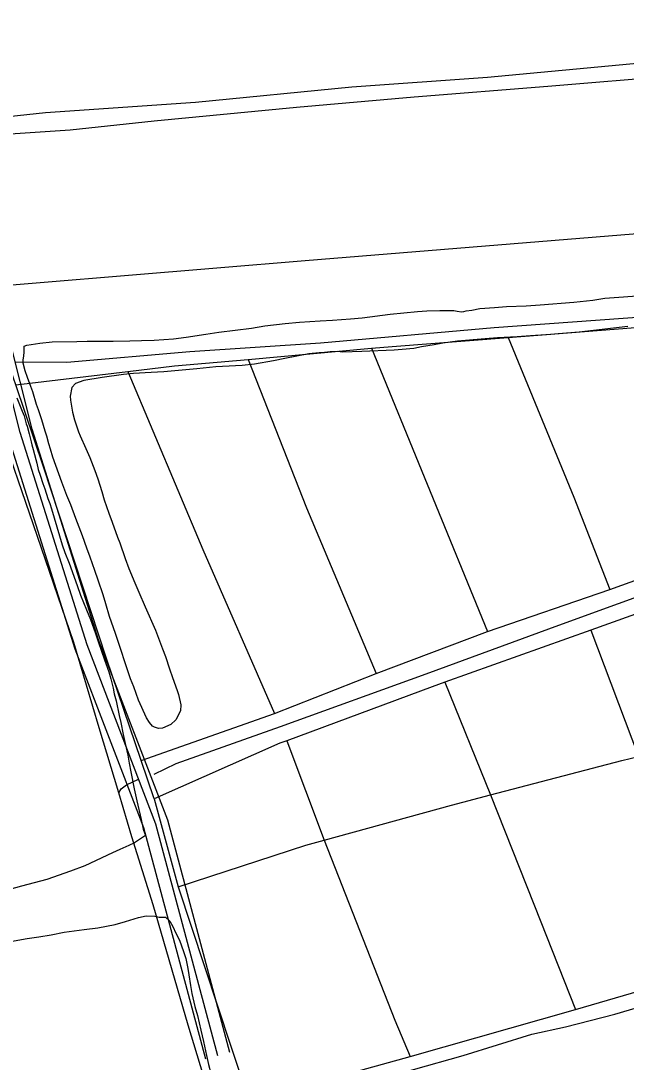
# Model space of a CAD drawing. Extents: x 3424494 to 3462436, y 522220 to 547718.
# Drawn here: x 3448102 to 3448824, y 529943 to 531186 of the extents above; entities that cross this region are included whole.
import ezdxf

# ---------------------------------------------------------------- set-up
doc = ezdxf.new("R2010")
doc.units = 0
for name, color, linetype in [('V-DTCH-CNTR', 7, 'Continuous'), ('V-ROAD-CNTR', 7, 'Continuous'), ('V-SITE-VEGE', 7, 'Continuous'), ('V-TOPO-SHOR', 7, 'Continuous')]:
    doc.layers.add(name, color=color, linetype=linetype)

msp = doc.modelspace()

# ---------------------------------------------------------------- linework, layer by layer
at = {"layer": 'V-DTCH-CNTR'}
for points in [[(3449959.5, 531233.4), (3449747.8, 531209), (3449488.4, 531192), (3449421.8, 531184.4), (3449304.5, 531169.5), (3449165.1, 531160.4), (3448992.4, 531148.2), (3448841.2, 531135.1), (3448658.7, 531118.1), (3448497.1, 531106.4), (3448310.4, 531088.1), (3448131.5, 531075.9), (3448001.1, 531061.9)], [(3450274.1, 530658.6), (3450199.5, 530851.8), (3450168.8, 530927.1), (3450014.2, 530892.9), (3449814.2, 530823.1), (3449805.1, 530819.9), (3449630.8, 530758.7), (3449577.5, 530740.1), (3449457.7, 530697.4), (3449338, 530654.8), (3449291.4, 530638.6), (3449113.5, 530576.4), (3449112.7, 530576.1), (3448950.5, 530518.6), (3448856.3, 530485.2), (3448781.8, 530458.5), (3448608, 530396.2), (3448592.8, 530390.7), (3448419.4, 530326.5), (3448411.2, 530323.4), (3448261, 530256.9)], [(3448096.2, 530751.2), (3448229.8, 530767), (3448285.6, 530773.7), (3448373.1, 530781.6), (3448520.5, 530794.9), (3448544.9, 530797.1), (3448683.5, 530807.8), (3448830.1, 530819.1), (3448842.8, 530819.9), (3448992.2, 530829.6), (3449103.5, 530836.9), (3449207.4, 530847.1), (3449369.8, 530863.2), (3449403.7, 530866.6), (3449544.3, 530877.4)], [(3448261, 530256.9), (3448245.5, 530302.9), (3448204.5, 530424.7), (3448129, 530653.5), (3448096.2, 530751.2), (3448090.8, 530767.3), (3448085.7, 530803.8), (3448081, 530866.5)], [(3448683.5, 530807.8), (3448761.8, 530617), (3448804.7, 530507.1)], [(3448245.5, 530302.9), (3448404.8, 530359.1), (3448525.8, 530406.8), (3448658.9, 530456.8), (3448804.7, 530507.1), (3448944.6, 530557.5), (3449087.4, 530606.1), (3449273, 530673.4), (3449275.3, 530674.2), (3449423.9, 530727.9), (3449477.3, 530747.2), (3449584.5, 530783.2), (3449583.5, 530791.4)], [(3448520.5, 530794.9), (3448586.8, 530632.5), (3448658.9, 530456.8)], [(3448373.1, 530781.6), (3448442.9, 530604.3), (3448525.8, 530406.8)], [(3448229.8, 530767), (3448319.2, 530554.6), (3448404.8, 530359.1)], [(3448289.9, 530151.9), (3448441.9, 530201.9), (3448464, 530207.9), (3448615.9, 530249.7), (3448662.1, 530261.7), (3448819, 530302.7), (3448838.9, 530307.5), (3448999.5, 530346.9), (3449017.5, 530351), (3449192.3, 530391.3), (3449236.4, 530401.5), (3449369.9, 530435), (3449545.1, 530481.1)], [(3448781.8, 530458.5), (3448838.9, 530307.5), (3448910.5, 530125.9), (3448936.2, 530064)], [(3448608, 530396.2), (3448662.1, 530261.7), (3448722.2, 530110.4), (3448763.6, 530005.6)], [(3448419.4, 530326.5), (3448464, 530207.9), (3448548.2, 529992.8), (3448566.3, 529949.4)], [(3448261, 530256.9), (3448289.9, 530151.9), (3448352.7, 529961.7), (3448374.1, 529897.5)], [(3448374.1, 529897.5), (3448481.9, 529925.9), (3448566.3, 529949.4), (3448763.6, 530005.6), (3448938, 530056.5), (3448936.2, 530064)]]:
    msp.add_lwpolyline(points, dxfattribs=at)
at = {"layer": 'V-ROAD-CNTR'}
for points in [[(3450215.9, 531043.6), (3448441.4, 530899.1), (3447914.2, 530855.5)], [(3448322.6, 529946.5), (3448248.7, 530222.3), (3448166.9, 530435.7), (3448086.9, 530690.1), (3448057.2, 530807.1), (3448052.5, 530865.2)], [(3448337.1, 529950.4), (3448263, 530227), (3448181.1, 530440.7), (3448101.4, 530694.2), (3448072.1, 530809.6), (3448067.5, 530866.4)], [(3448351.6, 529954.3), (3448277.3, 530231.6), (3448195.3, 530445.6), (3448115.8, 530698.3), (3448086.9, 530812.1), (3448082.4, 530867.6)]]:
    msp.add_lwpolyline(points, dxfattribs=at)
at = {"layer": 'V-SITE-VEGE'}
for points in [[(3448586.5, 530839.4), (3448601.8, 530839.9), (3448618.4, 530839.8), (3448622.5, 530839.3), (3448627.5, 530838.4), (3448630.4, 530838.6), (3448633.3, 530839.6), (3448640.1, 530840.4), (3448649.6, 530842.4), (3448667, 530843.7), (3448681.3, 530844.6), (3448704.7, 530845.4), (3448721.5, 530846.5), (3448761.6, 530849.8), (3448784.4, 530852.3), (3448798.7, 530854.5), (3448821.1, 530856.3), (3448836.8, 530857.4)], [(3448224.6, 530763.6), (3448199.1, 530759.9), (3448177.1, 530756.4), (3448167.2, 530752.8), (3448163, 530748.2), (3448160.8, 530737.5), (3448161.2, 530732.8), (3448163.6, 530718.5), (3448166.2, 530709.3), (3448171, 530695), (3448173, 530690.4), (3448179.5, 530675.1), (3448184.4, 530664.5), (3448190.5, 530648.9), (3448194.1, 530638.9), (3448198.7, 530624), (3448201.5, 530613.8), (3448207, 530597.9), (3448211, 530587.1), (3448217.5, 530569.2), (3448220.1, 530562.6), (3448226.5, 530543.9), (3448231, 530532.1), (3448238.1, 530514.8), (3448242.9, 530503.6), (3448250.6, 530486.4), (3448262.8, 530458.3), (3448271.3, 530436.1), (3448274.5, 530427), (3448279.4, 530412.2), (3448283, 530401.7), (3448288.4, 530386.5), (3448290.1, 530381.7), (3448293.1, 530369.3), (3448292.4, 530362.3), (3448286.9, 530351.3), (3448281, 530345.8), (3448271.1, 530341.3), (3448266.3, 530341), (3448261.4, 530342.5), (3448259.1, 530343.7), (3448255.6, 530348.1), (3448252.1, 530353.7), (3448242.6, 530374.9), (3448236.8, 530390.7), (3448232.9, 530400.4), (3448215, 530454.4), (3448207.9, 530474.9), (3448203.7, 530489.9), (3448200.3, 530500.5), (3448194.2, 530518.1), (3448190.6, 530529.5), (3448184.8, 530545.5), (3448180.7, 530556.1), (3448175.5, 530571), (3448167.6, 530591.6), (3448161.7, 530608), (3448157.1, 530619.2), (3448151, 530635.2), (3448140.5, 530664.7), (3448137.5, 530674.6), (3448135.5, 530680.8), (3448133.1, 530689.8), (3448131.1, 530695.8), (3448127.3, 530709.3), (3448123.2, 530721.3), (3448120.8, 530727.7), (3448116.4, 530742.7), (3448114.2, 530749.1), (3448110.1, 530759.9), (3448107.3, 530768), (3448104.9, 530776.9), (3448104.9, 530780.8), (3448105.6, 530785.8), (3448106.1, 530790.1), (3448106.3, 530797.2), (3448109.2, 530798.4), (3448124.8, 530801.1), (3448139.7, 530802.5), (3448169.1, 530802.8), (3448181.3, 530803.3), (3448199.7, 530803.2), (3448212.3, 530803.3), (3448232.2, 530803.7), (3448246.1, 530804.2), (3448261, 530804.5), (3448284.4, 530806.3), (3448299.3, 530808.1), (3448322.7, 530811.6), (3448338.4, 530814.1), (3448377.2, 530818.9), (3448393.3, 530821.5), (3448417.3, 530824.6), (3448434.3, 530826.1), (3448459, 530827.7), (3448473.9, 530828.4), (3448495.2, 530829.9), (3448509.3, 530831.2), (3448542.6, 530835.5), (3448575.1, 530838.7), (3448586.5, 530839.4)], [(3448825.9, 530820.7), (3448767.9, 530814), (3448742.9, 530812.1), (3448734.2, 530811.4), (3448710, 530809.6), (3448694, 530808.4), (3448670.6, 530807.2), (3448655.9, 530806.3), (3448623, 530803.3), (3448605.6, 530800.8), (3448595, 530798.8), (3448580.1, 530796.4), (3448570.8, 530794.7), (3448556.9, 530793.3), (3448547.4, 530792.6), (3448508.7, 530790.9), (3448486.1, 530790.2), (3448479.9, 530790.9), (3448471.2, 530790.4), (3448464.4, 530789.8), (3448458, 530789.5), (3448445.6, 530788.1), (3448417, 530782.6), (3448403.3, 530779.8), (3448380.9, 530775.9), (3448366, 530774.4), (3448342.6, 530773.1), (3448334.9, 530772.6), (3448312.2, 530770.3), (3448272.6, 530766.9), (3448257.5, 530765.8), (3448236.6, 530764.6), (3448224.6, 530763.6)], [(3448097.2, 530735.7), (3448103.6, 530719.6), (3448106.1, 530714.1), (3448108.6, 530704.6), (3448109.7, 530701.7), (3448112.1, 530692.9), (3448114.6, 530683.1), (3448115.3, 530679.4), (3448116.7, 530674), (3448120.2, 530661.9), (3448121.2, 530657.9), (3448123, 530650.2), (3448125.1, 530643.3), (3448128.3, 530633.5), (3448130.8, 530626.9), (3448134.3, 530615.6), (3448136.8, 530609.4), (3448138.6, 530603.2), (3448151.6, 530560.1), (3448154.8, 530551), (3448159.8, 530538.2), (3448169.3, 530511.9), (3448173.2, 530500.2), (3448180.3, 530482.7), (3448185.3, 530471), (3448191.3, 530454.5), (3448194.9, 530443.6), (3448202, 530422.8), (3448206.9, 530408.5), (3448209.4, 530400.2), (3448212.2, 530389.2), (3448213.6, 530382.6), (3448215.7, 530373.9), (3448219.5, 530356.4), (3448221.3, 530348), (3448224, 530333.8), (3448226.5, 530323.2), (3448229.6, 530309), (3448231.3, 530299.5), (3448233.4, 530289.3), (3448237.2, 530269.2), (3448240.4, 530254.7), (3448245.6, 530232.4), (3448248.1, 530220.7), (3448250.9, 530213.4), (3448237.7, 530204.5), (3448231.1, 530201.3), (3448220.2, 530196.6), (3448211.4, 530192.7), (3448178.5, 530177), (3448161.3, 530170.6), (3448133.2, 530160.7), (3448102.9, 530153), (3448081.4, 530146.7)], [(3448081.2, 530085.2), (3448109.6, 530090.3), (3448123.5, 530092.4), (3448138.4, 530094.8), (3448153.7, 530097.9), (3448177.8, 530101.3), (3448193.8, 530103), (3448214.6, 530107.2), (3448227, 530110.7), (3448242.3, 530115.6), (3448251.8, 530117.4), (3448262, 530116.9), (3448267.1, 530115.8), (3448274.7, 530115.7), (3448279.8, 530110.9), (3448283.4, 530104.7), (3448286.9, 530096.6), (3448291.2, 530088.2), (3448296.2, 530074.7), (3448299, 530066.7), (3448301.4, 530054.7), (3448302.5, 530047), (3448304.5, 530034.2), (3448305.9, 530024.8), (3448309.7, 530009.4)], [(3448309.7, 530009.4), (3448312.9, 529998.5), (3448316.7, 529981), (3448319.9, 529967.5), (3448323.4, 529950.7), (3448325.8, 529939.8), (3448328.6, 529929.6), (3448345, 529918.5), (3448353.8, 529890.8), (3448364.2, 529879.6), (3448368.9, 529873)]]:
    msp.add_lwpolyline(points, dxfattribs=at)
at = {"layer": 'V-TOPO-SHOR'}
for points in [[(3448017.8, 531040.5), (3448044.5, 531046), (3448083.4, 531050.4), (3448161.1, 531055.7), (3448261.2, 531066.4), (3448430.8, 531082.5), (3448571.1, 531095), (3448730.7, 531107.5), (3448883.7, 531120.3), (3449011.4, 531131.6), (3449137.2, 531141.9), (3449292, 531153.3), (3449418.5, 531163.8)], [(3448261.3, 530286.4), (3448287.6, 530299.1), (3448411.7, 530343.4), (3448585.6, 530406.4), (3448743.8, 530464.2), (3448885.9, 530515.9), (3449007.2, 530559.1), (3449214.3, 530634.2), (3449359.1, 530683.2), (3449528.8, 530745.5), (3449656.8, 530790.7), (3449747.6, 530819.7), (3449930.3, 530885.8), (3449978.8, 530904.9), (3449998.6, 530913.9), (3450004.2, 530917.3), (3450033, 530935.3)], [(3448095.8, 530778.5), (3448156.9, 530778.4), (3448303.7, 530790.8), (3448459.6, 530801.3), (3448666.7, 530819.6), (3448853.4, 530833), (3448991.9, 530843.4), (3449135.2, 530854.9), (3449292.5, 530868.1), (3449445.3, 530882.8), (3449527.9, 530888.4)], [(3448326, 529866.1), (3448328.1, 529870.2), (3448328.3, 529882.4), (3448323.3, 529916.3), (3448301.7, 529987), (3448259.8, 530130.6), (3448234.4, 530211.8), (3448219.2, 530264.1), (3448195.6, 530341.8), (3448165.5, 530443.6), (3448117.2, 530584.3), (3448076, 530703.5), (3448058.4, 530755.6), (3448055.1, 530774.1), (3448052.7, 530785.3), (3448047.1, 530803.5)], [(3448219.2, 530264.1), (3448222, 530269.1), (3448228, 530273.9), (3448242.6, 530280.4)], [(3448711.6, 529976.1), (3448751.8, 529984.9), (3448810.4, 530000.1), (3448852.3, 530012.3)], [(3448368.9, 529873), (3448412.9, 529888.4), (3448454.5, 529901.9), (3448519.2, 529920.1), (3448570.3, 529934.1), (3448629.8, 529950.6), (3448711.6, 529976.1)]]:
    msp.add_lwpolyline(points, dxfattribs=at)

doc.saveas('drawing.dxf')
